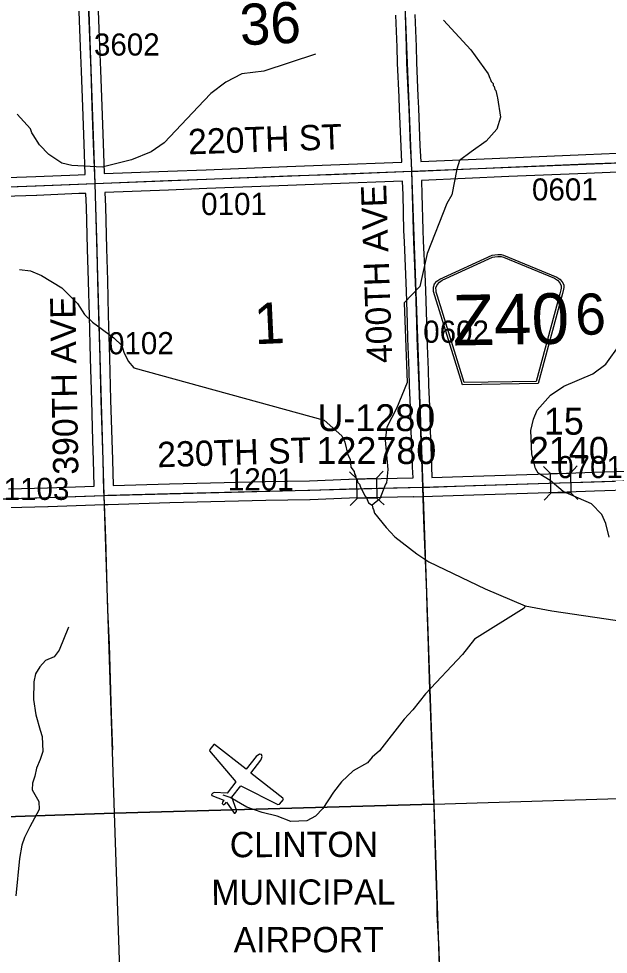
# Model space of a CAD drawing. Extents: x 128.7 to 185.5, y -21.4 to 12.6.
# Drawn here: x 162.945 to 164.812, y -9.139 to -6.179 of the extents above; entities that cross this region are included whole.
import ezdxf

# ---------------------------------------------------------------- set-up
doc = ezdxf.new("R2010")
doc.units = 0
for name, color, linetype in [('tdCoAirport', 7, 'Continuous'), ('tdCoAirportTxt', 7, 'Continuous'), ('tdCoCityStreetMajor', 7, 'Continuous'), ('tdCoCityStreetMinor', 7, 'Continuous'), ('tdCoCorpBndry', 7, 'Continuous'), ('tdCoHydroRiver', 7, 'Continuous'), ('tdCoSecRdNmbr', 7, 'Continuous'), ('tdCoSecRdTxt', 7, 'Continuous'), ('tdCoSecRteBand', 7, 'Continuous'), ('tdCoSecRteCL', 7, 'Continuous'), ('tdCoSectLine', 7, 'Continuous'), ('tdCoSectNmbr', 7, 'Continuous'), ('tdCoShieldCoRte', 7, 'Continuous'), ('tdCoStrucSec', 7, 'Continuous'), ('tdCoStrucSecCoName', 7, 'Continuous'), ('tdCoStrucSecFHWANum', 7, 'Continuous'), ('tdCoSurfAsphalt', 7, 'Continuous'), ('tdCoSurfGravel', 7, 'Continuous'), ('tdCoTwpBndryShd', 7, 'Continuous')]:
    doc.layers.add(name, color=color, linetype=linetype)

msp = doc.modelspace()

# ---------------------------------------------------------------- linework, layer by layer
at = {"layer": 'tdCoAirport'}
msp.add_lwpolyline([(163.7142, -8.5066), (163.7071, -8.506), (163.6967, -8.5129), (163.6648, -8.5532), (163.5655, -8.4749), (163.5628, -8.4752), (163.5505, -8.4907), (163.5496, -8.4951), (163.633, -8.5936), (163.6049, -8.6293), (163.5638, -8.6271), (163.5598, -8.629), (163.5561, -8.6336), (163.5565, -8.6364), (163.5948, -8.6516), (163.5899, -8.6578), (163.589, -8.6621), (163.5937, -8.6658), (163.5977, -8.6639), (163.6026, -8.6577), (163.6278, -8.6927), (163.6306, -8.6924), (163.6343, -8.6877), (163.6352, -8.6834), (163.6204, -8.6415), (163.6485, -8.6058), (163.7653, -8.6652), (163.7709, -8.6646), (163.7831, -8.6491), (163.7812, -8.6451), (163.6804, -8.5655), (163.7122, -8.5251), (163.7143, -8.5193), (163.7164, -8.5134)], close=True, dxfattribs=at)
at = {"layer": 'tdCoCityStreetMajor'}
msp.add_lwpolyline([(164.2774, -9.1649), (164.2761, -9.1233), (164.2704, -9.0116), (164.2696, -8.9808), (164.2669, -8.8908), (164.2647, -8.8227), (164.2627, -8.7465), (164.2603, -8.6708), (164.2576, -8.6013), (164.2548, -8.531), (164.2516, -8.4484), (164.2499, -8.3845), (164.2472, -8.3024), (164.2447, -8.2348), (164.241, -8.1317), (164.2383, -8.0435), (164.2368, -7.9966), (164.2339, -7.9172), (164.2309, -7.8432), (164.2282, -7.7641), (164.2246, -7.6615)], dxfattribs=at)
at = {"layer": 'tdCoCityStreetMinor'}
msp.add_lwpolyline([(163.2433, -8.4919), (163.2406, -8.4117), (163.2374, -8.3045), (163.2322, -8.1592), (163.2276, -8.0507), (163.2239, -7.9407), (163.2207, -7.8228), (163.2155, -7.6871)], dxfattribs=at)
at = {"layer": 'tdCoCorpBndry'}
msp.add_lwpolyline([(162.7835, -9.7207), (162.713, -7.7039), (162.7768, -7.702), (162.9134, -7.6968), (163.0372, -7.6936), (163.2155, -7.6871), (163.2274, -7.6867), (163.4234, -7.6808), (163.7265, -7.6734), (163.8666, -7.6709), (163.9916, -7.6662), (164.2246, -7.6615), (164.2466, -7.661), (164.3852, -7.6561), (164.6229, -7.649), (164.7669, -7.644), (164.8971, -7.6398)], dxfattribs=at)
at = {"layer": 'tdCoHydroRiver'}
for points in [[(164.2896, -6.1834), (164.3767, -6.278), (164.4317, -6.3533), (164.4369, -6.3673), (164.4387, -6.3719), (164.4405, -6.3782), (164.447, -6.3843), (164.4472, -6.3906), (164.4505, -6.3936), (164.4524, -6.403), (164.4557, -6.406), (164.4596, -6.4248), (164.4613, -6.4295), (164.4699, -6.4907), (164.4587, -6.529), (164.4254, -6.5666), (164.3777, -6.5999), (164.3409, -6.6282), (164.3324, -6.6553), (164.3165, -6.7364), (164.3002, -6.7638), (164.2383, -6.9224), (164.2153, -7.0259), (164.1652, -7.0783), (164.1746, -7.3305), (164.1413, -7.4122), (164.1104, -7.4718), (164.1056, -7.513), (164.1138, -7.6058), (164.1091, -7.647), (164.1061, -7.6519), (164.1047, -7.6567), (164.0889, -7.6983), (164.0644, -7.7181)], [(163.8848, -6.2916), (163.721, -6.3451), (163.6519, -6.354), (163.6008, -6.3796), (163.5532, -6.4161), (163.5319, -6.4374), (163.4059, -6.5715), (163.3644, -6.5999), (163.3022, -6.6259), (163.2099, -6.6483), (163.1135, -6.644), (163.0816, -6.6357), (163.0411, -6.6088), (163.0116, -6.5784), (162.9914, -6.546), (162.9865, -6.5398), (162.9828, -6.5273), (162.9401, -6.4816)], [(162.9474, -6.9722), (162.9823, -6.9772), (163.0175, -6.9917), (163.0821, -7.0303), (163.1018, -7.0501), (163.1314, -7.0806), (163.1531, -7.1145), (163.1793, -7.1388), (163.2459, -7.1884), (163.272, -7.2126), (163.2776, -7.2345), (163.2913, -7.2624), (163.3094, -7.2839), (163.9123, -7.4492), (163.9678, -7.4992), (163.978, -7.5193), (163.9874, -7.5584), (163.9942, -7.5724), (163.9967, -7.5976), (164.0067, -7.6114), (164.0086, -7.6192), (164.0119, -7.6238), (164.0139, -7.6348), (164.0172, -7.6378), (164.0175, -7.6457), (164.024, -7.6518), (164.0258, -7.658), (164.0412, -7.689), (164.0461, -7.6952), (164.053, -7.7107), (164.0644, -7.7181), (164.0664, -7.7291), (164.068, -7.7322), (164.0716, -7.7431), (164.1081, -7.7891), (164.136, -7.8181), (164.2059, -7.8723), (164.2431, -7.8977), (164.4215, -7.9826), (164.5482, -8.0363), (164.6325, -8.0521), (164.869, -8.0874)], [(164.8148, -7.8196), (164.8037, -7.7758), (164.7916, -7.7478), (164.7587, -7.7143), (164.6689, -7.675), (164.6281, -7.6403), (164.5894, -7.6165), (164.5809, -7.6026), (164.5698, -7.5572), (164.5669, -7.4815), (164.5751, -7.4465), (164.5867, -7.4177), (164.6291, -7.3703), (164.6706, -7.3419), (164.7623, -7.3022), (164.8038, -7.2722), (164.8488, -7.209)], [(164.5482, -8.0363), (164.5454, -8.0443), (164.388, -8.1417), (164.3504, -8.1905), (164.2335, -8.3148), (164.1927, -8.3653), (164.1654, -8.3947), (164.0871, -8.4955), (164.0642, -8.5153), (164.049, -8.5332), (164.0042, -8.5586), (163.9676, -8.5931), (163.942, -8.6256), (163.9076, -8.6774), (163.8849, -8.7019), (163.857, -8.7172), (163.8066, -8.7191), (163.7633, -8.7017), (163.7156, -8.6909), (163.6676, -8.6738), (163.6143, -8.6426), (163.592, -8.6355)], [(163.1033, -8.1045), (163.0729, -8.1766), (163.0579, -8.1977), (163.0299, -8.2098), (163.0117, -8.2294), (162.9983, -8.252), (162.993, -8.2775), (162.9919, -8.3328), (163, -8.3814), (163.0129, -8.4299), (163.0199, -8.4501), (163.0217, -8.4974), (163.0132, -8.523), (163.0016, -8.5502), (162.9962, -8.5757), (162.9891, -8.5981), (162.9883, -8.6186), (163.0087, -8.6557), (163.0096, -8.681), (162.9801, -8.7357), (162.964, -8.7695), (162.9554, -8.7935), (162.9475, -8.8364), (162.9361, -8.9536)]]:
    msp.add_lwpolyline(points, dxfattribs=at)
at = {"layer": 'tdCoSecRteBand'}
for points in [[(162.7587, -6.6864), (162.9998, -6.6782), (163.1335, -6.6726), (163.1336, -6.6726), (163.1336, -6.6726), (163.1559, -6.6717), (163.1525, -6.5748), (163.1525, -6.5748), (163.1525, -6.5748), (163.1483, -6.4577), (163.1483, -6.4577), (163.1483, -6.4577), (163.1443, -6.3446), (163.1421, -6.2942), (163.1421, -6.2941), (163.1421, -6.294), (163.1382, -6.1862), (163.1335, -6.0625)], [(163.1934, -6.0603), (163.1981, -6.184), (163.1981, -6.184), (163.1981, -6.184), (163.2021, -6.2917), (163.2043, -6.3421), (163.2043, -6.3423), (163.2043, -6.3424), (163.2082, -6.4556), (163.2124, -6.5727), (163.2159, -6.6693)], [(163.2159, -6.6693), (163.417, -6.6612), (163.417, -6.6612), (163.4171, -6.6612), (163.5384, -6.6568), (163.7945, -6.6467), (163.7946, -6.6467), (163.7946, -6.6467), (163.933, -6.6418), (164.1583, -6.6331), (164.1585, -6.6331), (164.1556, -6.5843), (164.1556, -6.584), (164.1556, -6.5837), (164.1509, -6.4645), (164.1492, -6.4274), (164.1492, -6.4273), (164.1492, -6.4273), (164.1445, -6.3198), (164.1445, -6.3195), (164.1445, -6.3192), (164.1432, -6.2688), (164.1395, -6.1681)], [(164.1995, -6.1659), (164.2032, -6.2668), (164.2032, -6.267), (164.2032, -6.2672), (164.2044, -6.3174), (164.2091, -6.4246), (164.2108, -6.4618), (164.2108, -6.4619), (164.2108, -6.462), (164.2155, -6.5811), (164.2184, -6.6307)], [(164.2184, -6.6307), (164.4938, -6.6188), (164.4938, -6.6188), (164.4939, -6.6188), (164.7405, -6.6087), (164.8897, -6.6025)], [(164.8921, -6.6625), (164.7429, -6.6687), (164.7429, -6.6687), (164.7429, -6.6687), (164.4964, -6.6788), (164.2206, -6.6907), (164.2206, -6.6907), (164.2205, -6.6907), (164.2205, -6.6909), (164.2219, -6.7349), (164.2219, -6.7351), (164.2219, -6.7352), (164.2249, -6.8472), (164.2261, -6.8828), (164.2306, -6.9862), (164.2306, -6.9863), (164.2306, -6.9864), (164.2325, -7.0389), (164.2325, -7.039), (164.2325, -7.0391), (164.2358, -7.1392), (164.2358, -7.1393), (164.2358, -7.1394), (164.237, -7.189), (164.2412, -7.2901), (164.2412, -7.2902), (164.2412, -7.2904), (164.2427, -7.3388), (164.2463, -7.4274), (164.2464, -7.4276), (164.2464, -7.4277), (164.2481, -7.4815), (164.2481, -7.4815), (164.2481, -7.4815), (164.2505, -7.5614), (164.2523, -7.5953), (164.2523, -7.5956), (164.2523, -7.5958), (164.2535, -7.6308)], [(163.2445, -7.6562), (163.4225, -7.6508), (163.4226, -7.6508), (163.4227, -7.6508), (163.7258, -7.6434), (163.7259, -7.6434), (163.726, -7.6434), (163.8657, -7.6409), (163.9905, -7.6362), (163.9907, -7.6362), (163.991, -7.6362), (164.1935, -7.6321), (164.1923, -7.5981), (164.1906, -7.5641), (164.1906, -7.5638), (164.1906, -7.5635), (164.1881, -7.4834), (164.1864, -7.4298), (164.1827, -7.3411), (164.1827, -7.341), (164.1827, -7.3408), (164.1812, -7.2924), (164.177, -7.1912), (164.177, -7.1909), (164.177, -7.1907), (164.1758, -7.141), (164.1726, -7.0411), (164.1706, -6.9887), (164.1662, -6.8852), (164.1662, -6.8851), (164.1662, -6.8849), (164.1649, -6.8492), (164.1649, -6.8491), (164.1649, -6.8489), (164.162, -6.7368), (164.1605, -6.693), (163.9352, -6.7017), (163.9352, -6.7017), (163.9351, -6.7017), (163.7968, -6.7066), (163.5407, -6.7168), (163.5406, -6.7168), (163.5406, -6.7168), (163.4193, -6.7212), (163.2181, -6.7292), (163.218, -6.7293), (163.218, -6.7294), (163.2196, -6.7737), (163.2196, -6.7738), (163.2196, -6.7739), (163.2233, -6.9058), (163.2233, -6.9059), (163.2233, -6.9059), (163.226, -7.0075), (163.2289, -7.1174), (163.2329, -7.252), (163.2329, -7.2521), (163.2329, -7.2521), (163.2363, -7.385), (163.24, -7.5129), (163.2423, -7.5739), (163.2423, -7.574), (163.2423, -7.5742), (163.2445, -7.6562)], [(162.9126, -7.6668), (163.0363, -7.6636), (163.1845, -7.6582), (163.1823, -7.5759), (163.1801, -7.5149), (163.1801, -7.5148), (163.1801, -7.5147), (163.1764, -7.3867), (163.1764, -7.3867), (163.1764, -7.3866), (163.1729, -7.2537), (163.169, -7.1192), (163.169, -7.1191), (163.169, -7.1191), (163.166, -7.0091), (163.166, -7.0091), (163.166, -7.0091), (163.1633, -6.9075), (163.1596, -6.7757), (163.1581, -6.7317), (163.136, -6.7325), (163.0022, -6.7382), (163.002, -6.7382), (163.0019, -6.7382), (162.7608, -6.7463)], [(164.2535, -7.6308), (164.3841, -7.6261), (164.3842, -7.6261), (164.3843, -7.6261), (164.6219, -7.619), (164.7659, -7.614), (164.7659, -7.614), (164.766, -7.614), (164.8962, -7.6098)], [(164.8981, -7.6698), (164.7679, -7.674), (164.6239, -7.6789), (164.6239, -7.6789), (164.6238, -7.6789), (164.3862, -7.6861), (164.2552, -7.6908), (164.2552, -7.6909), (164.2254, -7.6915), (164.1957, -7.6925), (164.1956, -7.6921), (164.1952, -7.6921), (163.9925, -7.6962), (163.8677, -7.7009), (163.8674, -7.7009), (163.8671, -7.7009), (163.7271, -7.7034), (163.4242, -7.7108), (163.2284, -7.7167), (163.2166, -7.7171), (163.1866, -7.7182), (163.1866, -7.7182), (163.1866, -7.7182), (163.0383, -7.7236), (163.0382, -7.7236), (163.038, -7.7236), (162.9144, -7.7268)]]:
    msp.add_lwpolyline(points, dxfattribs=at)
at = {"layer": 'tdCoSecRteCL'}
for points in [[(164.1895, -6.6619), (164.1885, -6.6331), (164.1855, -6.5826), (164.1809, -6.4632), (164.1791, -6.426), (164.1744, -6.3184), (164.1732, -6.2679), (164.1695, -6.167), (164.1675, -6.115), (164.1638, -6.0252), (164.1614, -5.9547), (164.1592, -5.9029), (164.156, -5.8201), (164.153, -5.7394), (164.1498, -5.6731), (164.1492, -5.6606)], [(163.187, -6.7005), (163.1861, -6.6766), (163.1824, -6.5738), (163.1782, -6.4566), (163.1743, -6.3434), (163.1721, -6.2929), (163.1681, -6.1851), (163.1634, -6.0613), (163.1593, -5.9326), (163.1568, -5.8552), (163.1528, -5.736), (163.1521, -5.7052)], [(164.1895, -6.6619), (164.2095, -6.6611), (164.4951, -6.6488), (164.7417, -6.6387), (164.8909, -6.6325), (165.1345, -6.6236), (165.244, -6.6202), (165.4939, -6.6106), (165.7678, -6.6002), (165.9229, -6.595), (166.1896, -6.5863)], [(163.187, -6.7005), (163.4182, -6.6912), (163.5395, -6.6868), (163.7957, -6.6767), (163.9341, -6.6717), (164.1895, -6.6619)], [(164.2246, -7.6615), (164.2223, -7.5969), (164.2206, -7.5626), (164.2181, -7.4824), (164.2164, -7.4287), (164.2127, -7.3399), (164.2112, -7.2913), (164.207, -7.19), (164.2058, -7.1401), (164.2026, -7.04), (164.2006, -6.9875), (164.1962, -6.8839), (164.1949, -6.8482), (164.192, -6.736), (164.1895, -6.6619)], [(162.1875, -6.7391), (162.2115, -6.7381), (162.4135, -6.7309), (162.6335, -6.7213), (162.7597, -6.7164), (163.0009, -6.7082), (163.1348, -6.7026), (163.187, -6.7005)], [(163.2155, -7.6871), (163.215, -7.6746), (163.2123, -7.575), (163.2101, -7.5138), (163.2064, -7.3858), (163.2029, -7.2529), (163.199, -7.1183), (163.196, -7.0083), (163.1933, -6.9067), (163.1896, -6.7747), (163.187, -6.7005)], [(164.2246, -7.6615), (164.2466, -7.661), (164.3852, -7.6561), (164.6229, -7.649), (164.7669, -7.644), (164.8971, -7.6398), (165.0929, -7.6339), (165.3521, -7.6248), (165.4996, -7.6196), (165.6757, -7.6139), (165.8241, -7.608), (165.9432, -7.6036), (165.9833, -7.602), (166.1859, -7.5942), (166.2993, -7.5893), (166.4993, -7.5821), (166.6929, -7.5747), (166.7861, -7.5718)], [(163.2155, -7.6871), (163.2274, -7.6867), (163.4234, -7.6808), (163.7265, -7.6734), (163.8666, -7.6709), (163.9916, -7.6662), (164.2246, -7.6615)], [(162.2128, -7.7219), (162.2306, -7.7212), (162.3295, -7.7175), (162.4971, -7.7116), (162.615, -7.7069), (162.713, -7.7039), (162.7768, -7.702), (162.9134, -7.6968), (163.0372, -7.6936), (163.2155, -7.6871)]]:
    msp.add_lwpolyline(points, dxfattribs=at)
at = {"layer": 'tdCoSectLine'}
for points in [[(164.1488, -5.6606), (164.1891, -6.6619)], [(163.1517, -5.7052), (163.1866, -6.7005)], [(164.1891, -6.6619), (165.1889, -6.6219)], [(163.1866, -6.7005), (164.1891, -6.6619)], [(164.1891, -6.6619), (164.2242, -7.6615)], [(162.1872, -6.7391), (163.1866, -6.7005)], [(163.1866, -6.7005), (163.2152, -7.6871)], [(164.2242, -7.6615), (165.2237, -7.6293)], [(163.2152, -7.6871), (164.2242, -7.6615)], [(164.2242, -7.6615), (164.2596, -8.6641)], [(162.2124, -7.7219), (163.2152, -7.6871)], [(163.2152, -7.6871), (163.247, -8.6922)], [(164.2596, -8.6641), (165.2581, -8.6334)], [(163.247, -8.6922), (164.2596, -8.6641)], [(164.2596, -8.6641), (164.292, -9.6591)], [(162.2462, -8.7266), (163.247, -8.6922)], [(163.247, -8.6922), (163.2816, -9.6817)]]:
    msp.add_lwpolyline(points, dxfattribs=at)
at = {"layer": 'tdCoShieldCoRte'}
for points in [[(164.3498, -7.337), (164.2629, -7.0556), (164.2588, -7.0425), (164.258, -7.0366), (164.2579, -7.0288), (164.2619, -7.0184), (164.2691, -7.0098), (164.2785, -7.0029), (164.4445, -6.9277), (164.452, -6.9259), (164.4624, -6.9248), (164.4728, -6.9256), (164.4804, -6.9271), (164.6489, -6.9965), (164.6586, -7.003), (164.666, -7.0113), (164.6704, -7.0216), (164.6706, -7.0294), (164.6699, -7.0353), (164.6663, -7.0485), (164.5893, -7.3328)], [(164.3556, -7.3305), (164.271, -7.0567), (164.2671, -7.0441), (164.2663, -7.0385), (164.2662, -7.031), (164.2701, -7.021), (164.2769, -7.0128), (164.286, -7.0062), (164.4453, -6.934), (164.4525, -6.9323), (164.4625, -6.9312), (164.4725, -6.9319), (164.4798, -6.9334), (164.6415, -7), (164.6508, -7.0062), (164.658, -7.0143), (164.6622, -7.0241), (164.6623, -7.0316), (164.6617, -7.0373), (164.6582, -7.05), (164.5833, -7.3266)]]:
    msp.add_lwpolyline(points, close=True, dxfattribs=at)
at = {"layer": 'tdCoStrucSec'}
for p, q in [((164.6289, -7.6177), (164.6063, -7.596)), ((164.6915, -7.6164), (164.7131, -7.5938)), ((164.0153, -7.6344), (163.9927, -7.6127)), ((164.0779, -7.6332), (164.0995, -7.6106)), ((164.6301, -7.6802), (164.6085, -7.7028)), ((164.6927, -7.679), (164.7153, -7.7007)), ((164.0166, -7.697), (163.9949, -7.7196)), ((164.0791, -7.6957), (164.1017, -7.7174))]:
    msp.add_line(p, q, dxfattribs=at)
for points in [[(164.0153, -7.6344), (164.0779, -7.6332), (164.0791, -7.6957), (164.0166, -7.697)], [(164.6289, -7.6177), (164.6915, -7.6164), (164.6927, -7.679), (164.6301, -7.6802)]]:
    msp.add_lwpolyline(points, close=True, dxfattribs=at)
at = {"layer": 'tdCoSurfAsphalt'}
msp.add_lwpolyline([(162.1875, -6.7391), (162.2115, -6.7381), (162.4135, -6.7309), (162.6335, -6.7213), (162.7597, -6.7164), (163.0009, -6.7082), (163.1348, -6.7026), (163.187, -6.7005), (163.4182, -6.6912), (163.5395, -6.6868), (163.7957, -6.6767), (163.9341, -6.6717), (164.1895, -6.6619), (164.2095, -6.6611), (164.4951, -6.6488), (164.7417, -6.6387), (164.8909, -6.6325)], dxfattribs=at)
at = {"layer": 'tdCoSurfGravel'}
for points in [[(163.187, -6.7005), (163.1861, -6.6766), (163.1824, -6.5738), (163.1782, -6.4566), (163.1743, -6.3434), (163.1721, -6.2929), (163.1681, -6.1851), (163.1634, -6.0613), (163.1593, -5.9326), (163.1568, -5.8552), (163.1528, -5.736), (163.1521, -5.7052)], [(164.2246, -7.6615), (164.2223, -7.5969), (164.2206, -7.5626), (164.2181, -7.4824), (164.2164, -7.4287), (164.2127, -7.3399), (164.2112, -7.2913), (164.207, -7.19), (164.2058, -7.1401), (164.2026, -7.04), (164.2006, -6.9875), (164.1962, -6.8839), (164.1949, -6.8482), (164.192, -6.736), (164.1895, -6.6619), (164.1885, -6.6331), (164.1855, -6.5826), (164.1809, -6.4632), (164.1791, -6.426), (164.1744, -6.3184), (164.1732, -6.2679), (164.1695, -6.167)], [(163.2155, -7.6871), (163.215, -7.6746), (163.2123, -7.575), (163.2101, -7.5138), (163.2064, -7.3858), (163.2029, -7.2529), (163.199, -7.1183), (163.196, -7.0083), (163.1933, -6.9067), (163.1896, -6.7747), (163.187, -6.7005)], [(164.2246, -7.6615), (164.2466, -7.661), (164.3852, -7.6561), (164.6229, -7.649), (164.7669, -7.644), (164.8971, -7.6398), (165.0929, -7.6339), (165.3521, -7.6248), (165.4996, -7.6196), (165.6757, -7.6139), (165.8241, -7.608), (165.9432, -7.6036), (165.9833, -7.602)], [(162.713, -7.7039), (162.7768, -7.702), (162.9134, -7.6968), (163.0372, -7.6936), (163.2155, -7.6871), (163.2274, -7.6867), (163.4234, -7.6808), (163.7265, -7.6734), (163.8666, -7.6709), (163.9916, -7.6662), (164.2246, -7.6615)]]:
    msp.add_lwpolyline(points, dxfattribs=at)
at = {"layer": 'tdCoTwpBndryShd'}
for points in [[(163.7394, 5.3616), (163.7858, 4.3407), (163.8315, 3.3357), (163.8656, 2.3305), (163.9202, 1.3297), (163.9564, 0.327), (163.9902, -0.6705), (164.0221, -1.668), (164.0518, -2.6646), (164.0817, -3.662), (164.1165, -4.6621), (164.1488, -5.6606), (164.1891, -6.6619), (164.2242, -7.6615), (164.2596, -8.6641), (163.247, -8.6922), (162.2462, -8.7266)], [(164.2242, -7.6615), (165.2237, -7.6293), (166.2269, -7.5924), (167.2263, -7.5566), (168.2301, -7.5206), (169.2283, -7.4765), (170.2433, -7.417), (171.1463, -7.3934)]]:
    msp.add_lwpolyline(points, dxfattribs=at)

# ---------------------------------------------------------------- texts
at = {"layer": 'tdCoAirportTxt'}
for s, p in [('CLINTON', (163.6134, -8.832)), ('MUNICIPAL', (163.5553, -8.9828)), ('AIRPORT', (163.6256, -9.1332))]:
    msp.add_text(s, height=0.08, rotation=0.123, dxfattribs=at).set_placement(p)
at = {"layer": 'tdCoSecRdNmbr'}
for s, rotation, p in [('3602', 0.1229, (163.1835, -6.296)), ('0601', 0.1239, (164.5701, -6.7545)), ('0101', 0.1231, (163.5228, -6.8003)), ('0602', 0.1236, (164.2258, -7.2044)), ('0102', 0.1228, (163.228, -7.2409)), ('0701', 0.1239, (164.6497, -7.6327)), ('1201', 0.1231, (163.6074, -7.6716)), ('1103', 0.1226, (162.8976, -7.7019))]:
    msp.add_text(s, height=0.07, rotation=rotation, dxfattribs=at).set_placement(p)
at = {"layer": 'tdCoSecRdTxt'}
for s, rotation, p in [('220TH ST', 1.9574, (163.4828, -6.6085)), ('400TH AVE', 92, (164.128, -7.2674)), ('390TH AVE', 91, (163.1343, -7.6212)), ('230TH ST', 1.7785, (163.3851, -7.5984))]:
    msp.add_text(s, height=0.08, rotation=rotation, dxfattribs=at).set_placement(p)
at = {"layer": 'tdCoSectNmbr'}
for s, rotation, p in [('36', 2.6756, (163.6477, -6.2634)), ('6', 2.4123, (164.7096, -7.1807)), ('1', 2.6755, (163.6933, -7.2094))]:
    msp.add_text(s, height=0.13, rotation=rotation, dxfattribs=at).set_placement(p)
at = {"layer": 'tdCoShieldCoRte'}
msp.add_text('Z40', height=0.16, rotation=1, dxfattribs=at).set_placement((164.3203, -7.2132))
at = {"layer": 'tdCoStrucSecCoName'}
for s, p in [('U-1280', (163.8908, -7.4838)), ('15', (164.6076, -7.4952))]:
    msp.add_text(s, height=0.085, dxfattribs=at).set_placement(p)
at = {"layer": 'tdCoStrucSecFHWANum'}
for s, p in [('122780', (163.8879, -7.588)), ('2140', (164.5602, -7.5872))]:
    msp.add_text(s, height=0.085, dxfattribs=at).set_placement(p)

doc.saveas('drawing.dxf')
